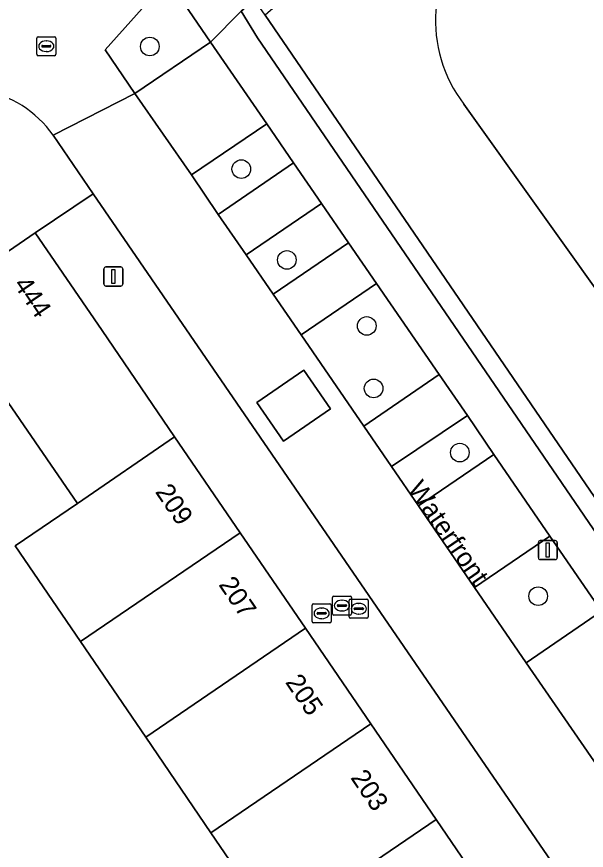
# Model space of a CAD drawing. Extents: x 155275 to 156265, y 382654 to 383635.
# Drawn here: x 156086.41 to 156116.33, y 383303.57 to 383347.38 of the extents above; entities that cross this region are included whole.
import ezdxf

# ---------------------------------------------------------------- set-up
doc = ezdxf.new("R2010")
doc.units = 0
for name, color, linetype in [('IMGEO_Boom', 7, 'Continuous'), ('IMGEO_Brandkraan', 7, 'Continuous'), ('IMGEO_Erf', 7, 'Continuous'), ('IMGEO_Lichtmast', 7, 'Continuous'), ('IMGEO_Meer_plas_ven_vijver', 7, 'Continuous'), ('IMGEO_Muur', 7, 'Continuous'), ('IMGEO_Oever', 7, 'Continuous'), ('IMGEO_Openbare_ruimte_label', 7, 'Continuous'), ('IMGEO_Pand', 7, 'Continuous'), ('IMGEO_Pand_nummerreeks', 7, 'Continuous'), ('IMGEO_Parkeervlak_gesloten', 7, 'Continuous'), ('IMGEO_Rijbaan_lokaal_gesloten', 7, 'Continuous'), ('IMGEO_Rijbaan_lokaal_open', 7, 'Continuous'), ('IMGEO_Rioolput', 7, 'Continuous'), ('IMGEO_Verkeerseiland_groen', 7, 'Continuous'), ('IMGEO_Voetpad_gesloten', 7, 'Continuous'), ('IMGEO_Voetpad_open', 7, 'Continuous')]:
    doc.layers.add(name, color=color, linetype=linetype)

msp = doc.modelspace()

# ---------------------------------------------------------------- linework, layer by layer
at = {"layer": 'IMGEO_Boom'}
for centre in [(156093.404, 383345.814), (156098.208, 383339.373), (156100.602, 383334.6), (156104.799, 383331.132), (156105.158, 383327.847), (156109.689, 383324.476), (156113.805, 383316.931)]:
    msp.add_circle(centre, 0.489, dxfattribs=at)
at = {"layer": 'IMGEO_Brandkraan'}
for p, q in [((156103.07, 383316.937), (156103.922, 383316.937)), ((156102.003, 383316.528), (156102.855, 383316.528)), ((156102.995, 383316.011), (156102.995, 383316.863)), ((156103.483, 383316.717), (156103.508, 383316.717)), ((156103.877, 383315.845), (156103.877, 383316.697)), ((156103.952, 383316.771), (156104.804, 383316.771)), ((156103.996, 383316.863), (156103.996, 383316.011)), ((156104.365, 383316.551), (156104.39, 383316.551)), ((156104.878, 383316.697), (156104.878, 383315.845)), ((156101.928, 383315.602), (156101.928, 383316.454)), ((156102.23, 383316.071), (156102.628, 383316.071)), ((156102.416, 383316.308), (156102.441, 383316.308)), ((156102.929, 383316.454), (156102.929, 383315.602)), ((156103.254, 383316.431), (156103.254, 383316.443)), ((156103.692, 383316.394), (156103.294, 383316.394)), ((156103.297, 383316.48), (156103.695, 383316.48)), ((156103.506, 383316.157), (156103.481, 383316.157)), ((156103.738, 383316.443), (156103.738, 383316.431)), ((156104.136, 383316.265), (156104.136, 383316.277)), ((156104.574, 383316.228), (156104.176, 383316.228)), ((156104.179, 383316.314), (156104.577, 383316.314)), ((156104.62, 383316.277), (156104.62, 383316.265)), ((156102.187, 383316.022), (156102.187, 383316.034)), ((156102.625, 383315.985), (156102.227, 383315.985)), ((156102.439, 383315.748), (156102.414, 383315.748)), ((156102.671, 383316.034), (156102.671, 383316.022)), ((156103.922, 383315.937), (156103.07, 383315.937)), ((156104.804, 383315.771), (156103.952, 383315.771)), ((156104.388, 383315.991), (156104.363, 383315.991)), ((156102.855, 383315.528), (156102.003, 383315.528))]:
    msp.add_line(p, q, dxfattribs=at)
for points in [[(156103.07, 383316.937), (156103.922, 383316.937)], [(156102.003, 383316.528), (156102.855, 383316.528)], [(156102.995, 383316.011), (156102.995, 383316.863)], [(156103.877, 383315.845), (156103.877, 383316.697)], [(156103.952, 383316.771), (156104.804, 383316.771)], [(156103.996, 383316.863), (156103.996, 383316.011)], [(156104.878, 383316.697), (156104.878, 383315.845)], [(156101.928, 383315.602), (156101.928, 383316.454)], [(156102.929, 383316.454), (156102.929, 383315.602)], [(156103.922, 383315.937), (156103.07, 383315.937)], [(156104.804, 383315.771), (156103.952, 383315.771)], [(156102.855, 383315.528), (156102.003, 383315.528)]]:
    msp.add_lwpolyline(points, dxfattribs=at)
for centre, radius, start, end in [((156103.072, 383316.861), 0.0765, 91.552, 178.448), ((156103.072, 383316.861), 0.0765, 91.552, 178.448), ((156103.92, 383316.861), 0.0765, 1.552, 88.448), ((156103.92, 383316.861), 0.0765, 1.552, 88.448), ((156102.005, 383316.452), 0.0765, 91.552, 178.448), ((156102.005, 383316.452), 0.0765, 91.552, 178.448), ((156102.853, 383316.452), 0.0765, 1.552, 88.448), ((156102.853, 383316.452), 0.0765, 1.552, 88.448), ((156103.954, 383316.695), 0.0765, 91.552, 178.448), ((156103.954, 383316.695), 0.0765, 91.552, 178.448), ((156104.802, 383316.695), 0.0765, 1.552, 88.448), ((156104.802, 383316.695), 0.0765, 1.552, 88.448), ((156102.227, 383316.031), 0.0403, 85.8775, 175.7526), ((156102.632, 383316.033), 0.0386, 1.7309, 96.639), ((156103.294, 383316.44), 0.0403, 85.8775, 175.7526), ((156103.291, 383316.43), 0.0366, 178.938, 274.7102), ((156103.695, 383316.437), 0.043, 264.8664, 352.4533), ((156103.699, 383316.442), 0.0386, 1.7309, 96.639), ((156104.176, 383316.274), 0.0403, 85.8775, 175.7526), ((156104.173, 383316.264), 0.0366, 178.938, 274.7102), ((156104.577, 383316.271), 0.043, 264.8664, 352.4533), ((156104.581, 383316.276), 0.0386, 1.7309, 96.639), ((156102.224, 383316.021), 0.0366, 178.938, 274.7102), ((156102.628, 383316.028), 0.043, 264.8664, 352.4533), ((156103.072, 383316.013), 0.0765, 181.552, 268.448), ((156103.072, 383316.013), 0.0765, 181.552, 268.448), ((156103.954, 383315.847), 0.0765, 181.552, 268.448), ((156103.954, 383315.847), 0.0765, 181.552, 268.448), ((156103.92, 383316.013), 0.0765, 271.552, 358.448), ((156103.92, 383316.013), 0.0765, 271.552, 358.448), ((156104.802, 383315.847), 0.0765, 271.552, 358.448), ((156104.802, 383315.847), 0.0765, 271.552, 358.448), ((156102.005, 383315.604), 0.0765, 181.552, 268.448), ((156102.005, 383315.604), 0.0765, 181.552, 268.448), ((156102.853, 383315.604), 0.0765, 271.552, 358.448), ((156102.853, 383315.604), 0.0765, 271.552, 358.448)]:
    msp.add_arc(centre, radius, start, end, dxfattribs=at)
for centre, major_axis, ratio, start_param, end_param in [((156103.482, 383316.437), (-0.387, 0.002), 0.722429, 4.712389, 7.853982), ((156103.507, 383316.437), (-0.39, 0.002), 0.717154, 1.570796, 4.712389), ((156104.364, 383316.271), (-0.387, 0.002), 0.722429, 4.712389, 7.853982), ((156104.389, 383316.271), (-0.39, 0.002), 0.717154, 1.570796, 4.712389), ((156102.415, 383316.028), (-0.387, 0.002), 0.722429, 4.712389, 7.853982), ((156102.44, 383316.028), (-0.39, 0.002), 0.717154, 1.570796, 4.712389)]:
    msp.add_ellipse(centre, major_axis=major_axis, ratio=ratio, start_param=start_param, end_param=end_param, dxfattribs=at)
at = {"layer": 'IMGEO_Erf'}
msp.add_lwpolyline([(156100.04, 383299.471), (156096.612, 383304.496), (156093.184, 383309.521), (156089.756, 383314.545), (156086.328, 383319.57), (156089.595, 383321.805), (156085.772, 383327.392), (156077.214, 383321.552), (156072.219, 383318.143), (156073.576, 383316.154), (156070.012, 383313.722), (156068.655, 383315.711), (156059.651, 383309.568)], dxfattribs=at)
at = {"layer": 'IMGEO_Lichtmast'}
for p, q in [((156090.991, 383333.329), (156090.991, 383334.129)), ((156090.991, 383334.129), (156090.991, 383333.329)), ((156091.091, 383334.229), (156091.881, 383334.229)), ((156091.881, 383334.229), (156091.091, 383334.229)), ((156091.981, 383334.129), (156091.981, 383333.329)), ((156091.981, 383333.329), (156091.981, 383334.129)), ((156091.881, 383333.229), (156091.091, 383333.229)), ((156091.091, 383333.229), (156091.881, 383333.229)), ((156113.812, 383318.954), (156113.812, 383319.754)), ((156113.812, 383319.754), (156113.812, 383318.954)), ((156113.912, 383319.854), (156114.702, 383319.854)), ((156114.702, 383319.854), (156113.912, 383319.854)), ((156114.802, 383319.754), (156114.802, 383318.954)), ((156114.802, 383318.954), (156114.802, 383319.754)), ((156114.702, 383318.854), (156113.912, 383318.854)), ((156113.912, 383318.854), (156114.702, 383318.854))]:
    msp.add_line(p, q, dxfattribs=at)
for points in [[(156091.411, 383334.104), (156091.561, 383334.104), (156091.561, 383333.354), (156091.411, 383333.354), (156091.411, 383334.104)], [(156114.232, 383319.729), (156114.382, 383319.729), (156114.382, 383318.979), (156114.232, 383318.979), (156114.232, 383319.729)]]:
    msp.add_lwpolyline(points, dxfattribs=at)
for centre, start, end in [((156091.091, 383334.129), 90, 180), ((156091.091, 383334.129), 90, 180), ((156091.881, 383334.129), 0, 90), ((156091.881, 383334.129), 360, 90), ((156091.091, 383333.329), 180, 270), ((156091.091, 383333.329), 180, 270), ((156091.881, 383333.329), 270, 0), ((156091.881, 383333.329), 270, 0), ((156113.912, 383319.754), 90, 180), ((156113.912, 383319.754), 90, 180), ((156114.702, 383319.754), 0, 90), ((156114.702, 383319.754), 360, 90), ((156113.912, 383318.954), 180, 270), ((156113.912, 383318.954), 180, 270), ((156114.702, 383318.954), 270, 0), ((156114.702, 383318.954), 270, 0)]:
    msp.add_arc(centre, 0.1, start, end, dxfattribs=at)
at = {"layer": 'IMGEO_Meer_plas_ven_vijver'}
msp.add_lwpolyline([(156109.9, 383342.783), (156126.326, 383319.761), (156133.394, 383308.97), (156134.808, 383309.978), (156135.866, 383308.472), (156134.477, 383307.514), (156135.105, 383306.411), (156143.645, 383311.87)], dxfattribs=at)
msp.add_arc((156115.601, 383347.165), 7.191, 134.1153, 217.5429, dxfattribs=at)
at = {"layer": 'IMGEO_Muur'}
msp.add_lwpolyline([(156213.078, 383226.427), (156212.414, 383227.28), (156212.248, 383227.492), (156200.064, 383219.14), (156191.278, 383213.118), (156153.356, 383268.61), (156152.723, 383269.535), (156132.635, 383298.93), (156099.467, 383347.465), (156098.904, 383348.288), (156098.192, 383347.667), (156099.062, 383346.28), (156190.977, 383211.774), (156191.067, 383211.642), (156195.213, 383214.484)], close=True, dxfattribs=at)
at = {"layer": 'IMGEO_Oever'}
for points in [[(156111.412, 383357.931), (156102.594, 383350.205), (156099.467, 383347.465), (156132.635, 383298.93), (156134.32, 383297.56), (156134.858, 383297.048), (156143.163, 383286.691), (156145.199, 383284.028), (156146.779, 383282.415), (156146.985, 383282.204), (156148.27, 383281.533), (156149.792, 383281.08), (156151.72, 383280.918), (156153.752, 383280.603), (156155.514, 383280.538), (156157.161, 383280.993), (156158.535, 383281.81), (156159.071, 383281.957), (156159.308, 383282.022), (156160.442, 383281.846), (156162.506, 383281.68), (156162.665, 383281.579), (156163.599, 383280.983), (156163.818, 383280.844)], [(156172.887, 383270.082), (156164.341, 383282.295), (156163.746, 383282.505), (156163.054, 383282.706), (156161.985, 383283.017), (156156.864, 383283.898), (156153.157, 383284.533), (156150.904, 383285.516), (156148.897, 383286.376), (156147.586, 383287.646), (156145.918, 383290.09), (156144.39, 383292.321), (156141.575, 383296.8), (156138.788, 383301.222), (156136.246, 383304.404), (156135.105, 383306.411), (156134.477, 383307.514), (156133.394, 383308.97), (156126.326, 383319.761), (156109.9, 383342.783)]]:
    msp.add_lwpolyline(points, dxfattribs=at)
msp.add_arc((156115.601, 383347.165), 7.191, 134.1153, 217.5429, dxfattribs=at)
at = {"layer": 'IMGEO_Pand'}
for points in [[(156087.378, 383336.027), (156082.258, 383332.528), (156085.772, 383327.392), (156089.595, 383321.805), (156094.705, 383325.301), (156090.891, 383330.885)], [(156098.143, 383320.267), (156094.705, 383325.301), (156089.595, 383321.805), (156086.328, 383319.57), (156089.756, 383314.545)], [(156101.574, 383315.245), (156098.143, 383320.267), (156089.756, 383314.545), (156093.184, 383309.521)], [(156105.005, 383310.222), (156101.574, 383315.245), (156093.184, 383309.521), (156096.612, 383304.496)], [(156108.436, 383305.2), (156105.005, 383310.222), (156096.612, 383304.496), (156100.04, 383299.471)], [(156111.107, 383301.29), (156108.436, 383305.2), (156100.04, 383299.471), (156105.419, 383291.587)]]:
    msp.add_lwpolyline(points, close=True, dxfattribs=at)
at = {"layer": 'IMGEO_Parkeervlak_gesloten'}
for points in [[(156096.591, 383346.051), (156092.619, 383343.351), (156095.599, 383339.075), (156099.549, 383341.747)], [(156102.425, 383337.569), (156100.943, 383339.705), (156096.987, 383336.988), (156098.457, 383334.873)], [(156105.313, 383333.36), (156103.839, 383335.503), (156099.877, 383332.802), (156101.356, 383330.662)], [(156110.082, 383326.43), (156108.609, 383328.583), (156104.64, 383325.871), (156106.105, 383323.743)], [(156111.48, 383324.374), (156107.512, 383321.68), (156110.459, 383317.382), (156114.416, 383320.083)], [(156117.13, 383316.138), (156113.181, 383313.43), (156117.579, 383307.027), (156121.543, 383309.7)]]:
    msp.add_lwpolyline(points, close=True, dxfattribs=at)
at = {"layer": 'IMGEO_Rijbaan_lokaal_gesloten'}
for points in [[(156088.316, 383341.15), (156092.619, 383343.351), (156091.049, 383345.643), (156094.343, 383349.333), (156096.591, 383346.051), (156098.192, 383347.667), (156098.904, 383348.288), (156102.347, 383351.291), (156110.811, 383358.79), (156104.024, 383368.488)], [(156117.579, 383307.027), (156113.181, 383313.43), (156110.459, 383317.382), (156107.512, 383321.68), (156106.105, 383323.743), (156104.64, 383325.871), (156101.356, 383330.662), (156099.877, 383332.802), (156098.457, 383334.873), (156096.987, 383336.988), (156095.599, 383339.075), (156092.619, 383343.351), (156088.316, 383341.15), (156090.427, 383338.074), (156114.911, 383302.395), (156119.509, 383295.671)]]:
    msp.add_lwpolyline(points, dxfattribs=at)
msp.add_lwpolyline([(156100.423, 383325.072), (156099.03, 383327.114), (156101.5, 383328.801), (156102.892, 383326.776)], close=True, dxfattribs=at)
msp.add_arc((156083.757, 383338.028), 5.526, 34.3969, 81.5456, dxfattribs=at)
at = {"layer": 'IMGEO_Rijbaan_lokaal_open'}
msp.add_lwpolyline([(156101.5, 383328.801), (156099.03, 383327.114), (156100.423, 383325.072), (156102.892, 383326.776)], close=True, dxfattribs=at)
at = {"layer": 'IMGEO_Rioolput'}
for p, q in [((156087.539, 383346.332), (156088.391, 383346.332)), ((156087.464, 383345.406), (156087.464, 383346.258)), ((156087.723, 383345.826), (156087.723, 383345.838)), ((156087.766, 383345.875), (156088.164, 383345.875)), ((156087.952, 383346.112), (156087.977, 383346.112)), ((156088.207, 383345.838), (156088.207, 383345.826)), ((156088.465, 383346.258), (156088.465, 383345.406)), ((156088.161, 383345.789), (156087.763, 383345.789)), ((156087.975, 383345.552), (156087.95, 383345.552)), ((156088.391, 383345.332), (156087.539, 383345.332))]:
    msp.add_line(p, q, dxfattribs=at)
for points in [[(156087.539, 383346.332), (156088.391, 383346.332)], [(156087.464, 383345.406), (156087.464, 383346.258)], [(156088.465, 383346.258), (156088.465, 383345.406)], [(156088.391, 383345.332), (156087.539, 383345.332)]]:
    msp.add_lwpolyline(points, dxfattribs=at)
for centre, radius, start, end in [((156087.541, 383346.256), 0.0765, 91.552, 178.448), ((156087.541, 383346.256), 0.0765, 91.552, 178.448), ((156088.389, 383346.256), 0.0765, 1.552, 88.448), ((156088.389, 383346.256), 0.0765, 1.552, 88.448), ((156087.763, 383345.835), 0.0403, 85.8775, 175.7526), ((156088.168, 383345.837), 0.0386, 1.7309, 96.639), ((156087.541, 383345.408), 0.0765, 181.552, 268.448), ((156087.541, 383345.408), 0.0765, 181.552, 268.448), ((156087.76, 383345.825), 0.0366, 178.938, 274.7102), ((156088.164, 383345.832), 0.043, 264.8664, 352.4533), ((156088.389, 383345.408), 0.0765, 271.552, 358.448), ((156088.389, 383345.408), 0.0765, 271.552, 358.448)]:
    msp.add_arc(centre, radius, start, end, dxfattribs=at)
for centre, major_axis, ratio, start_param, end_param in [((156087.951, 383345.832), (-0.387, 0.002), 0.722429, 4.712389, 7.853982), ((156087.976, 383345.832), (-0.39, 0.002), 0.717154, 1.570796, 4.712389)]:
    msp.add_ellipse(centre, major_axis=major_axis, ratio=ratio, start_param=start_param, end_param=end_param, dxfattribs=at)
at = {"layer": 'IMGEO_Verkeerseiland_groen'}
for points in [[(156094.343, 383349.333), (156091.049, 383345.643), (156092.619, 383343.351), (156096.591, 383346.051)], [(156100.943, 383339.705), (156099.549, 383341.747), (156095.599, 383339.075), (156096.987, 383336.988)], [(156103.839, 383335.503), (156102.425, 383337.569), (156098.457, 383334.873), (156099.877, 383332.802)], [(156105.313, 383333.36), (156101.356, 383330.662), (156104.64, 383325.871), (156108.609, 383328.583)], [(156111.48, 383324.374), (156110.082, 383326.43), (156106.105, 383323.743), (156107.512, 383321.68)], [(156114.416, 383320.083), (156110.459, 383317.382), (156113.181, 383313.43), (156117.13, 383316.138)]]:
    msp.add_lwpolyline(points, close=True, dxfattribs=at)
at = {"layer": 'IMGEO_Voetpad_gesloten'}
msp.add_lwpolyline([(156190.977, 383211.774), (156099.062, 383346.28), (156098.192, 383347.667), (156096.591, 383346.051), (156099.549, 383341.747), (156100.943, 383339.705), (156102.425, 383337.569), (156103.839, 383335.503), (156105.313, 383333.36), (156108.609, 383328.583), (156110.082, 383326.43), (156111.48, 383324.374), (156114.416, 383320.083), (156117.13, 383316.138), (156121.543, 383309.7), (156145.639, 383274.513), (156149.979, 383268.167), (156151.383, 383266.128), (156152.833, 383263.954), (156154.247, 383261.915), (156155.726, 383259.755), (156158.98, 383254.967), (156163.336, 383248.632), (156167.167, 383243.003)], dxfattribs=at)
at = {"layer": 'IMGEO_Voetpad_open'}
msp.add_lwpolyline([(156082.258, 383332.528), (156087.378, 383336.027), (156090.427, 383338.074), (156088.316, 383341.15)], dxfattribs=at)
msp.add_lwpolyline([(156090.427, 383338.074), (156087.378, 383336.027), (156090.891, 383330.885), (156094.705, 383325.301), (156098.143, 383320.267), (156101.574, 383315.245), (156105.005, 383310.222), (156108.436, 383305.2), (156111.107, 383301.29), (156112.782, 383298.845), (156113.658, 383297.551), (156114.948, 383295.68), (156115.849, 383294.386), (156116.477, 383293.484), (156119.509, 383295.671), (156114.911, 383302.395)], close=True, dxfattribs=at)
msp.add_arc((156083.757, 383338.028), 5.526, 34.3969, 81.5456, dxfattribs=at)

# ---------------------------------------------------------------- texts
at = {"layer": 'IMGEO_Openbare_ruimte_label'}
msp.add_text('Waterfront', height=1, rotation=304.6118, dxfattribs=at).set_placement((156106.903, 383322.561))
at = {"layer": 'IMGEO_Pand_nummerreeks'}
for s, p in [('444', (156086.213, 383333.308)), ('209', (156093.656, 383322.413)), ('207', (156096.986, 383317.538)), ('205', (156100.49, 383312.408)), ('203', (156103.918, 383307.391))]:
    msp.add_text(s, height=1, rotation=304.1366, dxfattribs=at).set_placement(p)

doc.saveas('drawing.dxf')
